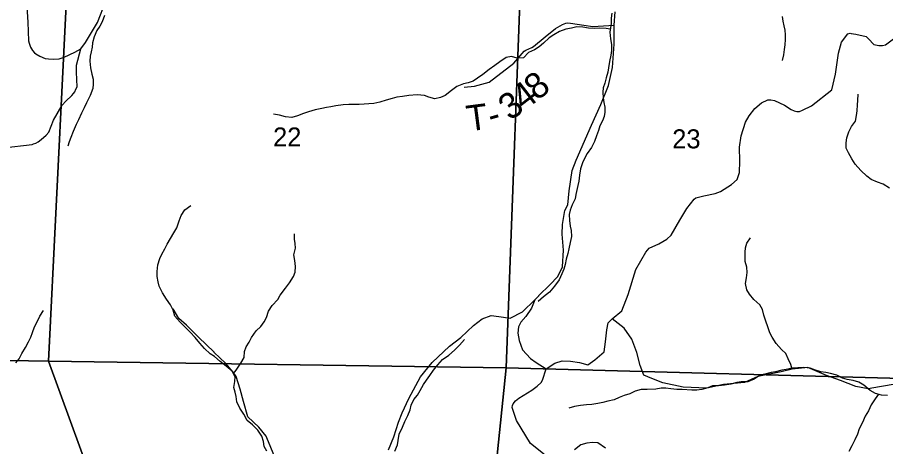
# Model space of a CAD drawing. Extents: x 1624196 to 2029251, y 146837 to 440034.
# Drawn here: x 1835982 to 1846056, y 291704 to 296690 of the extents above; entities that cross this region are included whole.
import ezdxf

# ---------------------------------------------------------------- set-up
doc = ezdxf.new("R2010")
doc.units = 0
for name, color, linetype in [('GM_X_County_Road', 7, 'Continuous'), ('GM_X_Minor_River', 7, 'Continuous'), ('GM_X_Section', 7, 'Continuous'), ('GM_X_Section_Text', 7, 'Continuous'), ('GM_X_State_Route', 7, 'Continuous'), ('GM_X_Township_Road', 7, 'Continuous'), ('GM_X_Township_Road_Text', 7, 'Continuous')]:
    doc.layers.add(name, color=color, linetype=linetype)

msp = doc.modelspace()

# ---------------------------------------------------------------- linework, layer by layer
at = {"layer": 'GM_X_County_Road'}
for points in [[(1836084, 296943), (1836104, 296634), (1836113, 296418), (1836120, 296388), (1836136, 296342), (1836156, 296306), (1836181, 296276), (1836198, 296265), (1836243, 296237), (1836306, 296212), (1836342, 296207), (1836405, 296204), (1836468, 296209), (1836524, 296228), (1836649, 296287), (1836719, 296324)], [(1836719, 296324), (1836774, 296399), (1836911, 296630), (1837010, 296877)], [(1845857, 296442), (1845921, 296376), (1845977, 296364), (1846019, 296364), (1846053, 296370), (1846208, 296487), (1846416, 296673), (1846566, 296790)], [(1841985, 293410), (1841947, 293313), (1841881, 293217), (1841822, 293150), (1841796, 293096), (1841788, 293022), (1841803, 292938), (1841843, 292830), (1841934, 292730), (1842002, 292682), (1842116, 292609), (1842218, 292673), (1842302, 292700), (1842400, 292696), (1842503, 292683), (1842599, 292653), (1842683, 292712), (1842790, 292806), (1842804, 292921), (1842823, 293061), (1842837, 293141), (1842885, 293190), (1842997, 293282), (1843068, 293473), (1843159, 293762), (1843273, 293962), (1843314, 294010), (1843426, 294058), (1843519, 294113), (1843569, 294159), (1843669, 294336), (1843748, 294469), (1843834, 294577), (1843853, 294593), (1843883, 294603), (1843948, 294618), (1844080, 294645), (1844139, 294666), (1844266, 294749), (1844335, 294808), (1844359, 294889), (1844365, 295021), (1844362, 295183), (1844381, 295312), (1844429, 295474), (1844472, 295547), (1844538, 295631), (1844616, 295696), (1844688, 295732), (1844725, 295733), (1844768, 295725), (1844884, 295671), (1844959, 295619), (1844996, 295605), (1845024, 295597), (1845057, 295596), (1845092, 295610), (1845195, 295664), (1845430, 295848), (1845473, 296031), (1845508, 296275), (1845544, 296402), (1845618, 296498), (1845643, 296507), (1845658, 296504), (1845710, 296495), (1845832, 296467), (1845857, 296442)], [(1835818, 295174), (1836154, 295214), (1836171, 295219), (1836196, 295229), (1836222, 295246), (1836260, 295273), (1836318, 295322), (1836346, 295355), (1836403, 295497), (1836501, 295670), (1836543, 295717), (1836616, 295783), (1836633, 295806), (1836648, 295826), (1836662, 295855), (1836676, 295883), (1836667, 296052), (1836667, 296134), (1836719, 296324)], [(1846577, 292464), (1846415, 292465), (1846189, 292434), (1845983, 292399), (1845853, 292374), (1845710, 292402), (1845532, 292473), (1845369, 292530), (1845153, 292623), (1844970, 292605), (1844844, 292572), (1844572, 292518), (1844420, 292450), (1844176, 292426), (1843980, 292385), (1843708, 292396), (1843471, 292447), (1843343, 292494), (1843250, 292536), (1843210, 292648), (1843169, 292798), (1843110, 292954), (1843022, 293082), (1842885, 293190)]]:
    msp.add_lwpolyline(points, dxfattribs=at)
at = {"layer": 'GM_X_Minor_River'}
for points in [[(1836994, 296710), (1836967, 296638), (1836939, 296586), (1836905, 296536), (1836875, 296464), (1836855, 296395), (1836849, 296345), (1836837, 296291), (1836827, 296239), (1836822, 296179), (1836832, 296105), (1836848, 296029), (1836862, 295973), (1836862, 295915), (1836858, 295863), (1836828, 295782), (1836785, 295698), (1836757, 295640), (1836727, 295578), (1836691, 295500), (1836663, 295446), (1836630, 295365), (1836604, 295295), (1836584, 295243), (1836566, 295193)], [(1842881, 296738), (1842873, 296682), (1842872, 296618), (1842862, 296566), (1842858, 296516), (1842864, 296442), (1842874, 296374), (1842874, 296306), (1842866, 296251), (1842853, 296175), (1842841, 296103), (1842833, 296053), (1842813, 295987), (1842797, 295925), (1842779, 295873), (1842773, 295821), (1842778, 295754), (1842786, 295700), (1842800, 295648), (1842800, 295590), (1842792, 295538), (1842770, 295488), (1842742, 295428), (1842724, 295374), (1842701, 295312), (1842679, 295249), (1842643, 295179), (1842595, 295109), (1842565, 295059), (1842539, 295001), (1842514, 294929), (1842504, 294856), (1842498, 294786), (1842484, 294736), (1842460, 294632), (1842452, 294582), (1842421, 294512), (1842395, 294452), (1842385, 294402), (1842389, 294329), (1842397, 294263), (1842407, 294213), (1842411, 294145), (1842397, 294075), (1842382, 294003), (1842368, 293949), (1842350, 293883), (1842336, 293821), (1842324, 293766), (1842298, 293712), (1842267, 293640), (1842215, 293568), (1842155, 293500), (1842085, 293443), (1842025, 293389)], [(1844856, 296699), (1844864, 296647), (1844873, 296593), (1844885, 296539), (1844889, 296487), (1844891, 296432), (1844885, 296370), (1844877, 296318), (1844871, 296256), (1844856, 296190)], [(1842861, 296552), (1842814, 296562), (1842740, 296564), (1842676, 296559), (1842608, 296563), (1842544, 296575), (1842472, 296579), (1842410, 296565), (1842346, 296551), (1842274, 296526), (1842206, 296488), (1842152, 296450), (1842088, 296390), (1842035, 296348), (1841981, 296313), (1841911, 296283), (1841853, 296221), (1841781, 296217), (1841717, 296235), (1841655, 296222), (1841579, 296172), (1841523, 296132), (1841455, 296084), (1841382, 296026), (1841322, 295985), (1841270, 295949), (1841212, 295931), (1841158, 295919), (1841080, 295885), (1841018, 295840), (1840944, 295782), (1840892, 295760), (1840825, 295744), (1840755, 295764), (1840705, 295782), (1840619, 295789), (1840525, 295783), (1840451, 295771), (1840385, 295763), (1840329, 295749), (1840263, 295728), (1840189, 295706), (1840117, 295690), (1840059, 295684), (1840007, 295680), (1839947, 295678), (1839891, 295676), (1839829, 295677), (1839763, 295675), (1839677, 295663), (1839621, 295651), (1839567, 295641), (1839513, 295633), (1839438, 295616), (1839360, 295594), (1839302, 295572), (1839234, 295546), (1839166, 295528), (1839092, 295533), (1839022, 295553), (1838954, 295565)], [(1846102, 294705), (1846028, 294753), (1845960, 294777), (1845890, 294806), (1845838, 294844), (1845768, 294912), (1845702, 294984), (1845662, 295046), (1845626, 295116), (1845599, 295170), (1845597, 295232), (1845605, 295292), (1845629, 295361), (1845661, 295421), (1845705, 295485), (1845719, 295549), (1845724, 295605), (1845730, 295673), (1845734, 295725), (1845736, 295796)], [(1837758, 294120), (1837798, 294188), (1837831, 294247), (1837861, 294325), (1837883, 294387), (1837927, 294453), (1837995, 294505)], [(1838488, 292554), (1838521, 292594), (1838575, 292672), (1838612, 292738), (1838616, 292810), (1838636, 292864), (1838670, 292919), (1838700, 292973), (1838752, 293049), (1838807, 293101), (1838845, 293153), (1838871, 293204), (1838895, 293276), (1838939, 293344), (1839005, 293414), (1839033, 293464), (1839094, 293545), (1839138, 293607), (1839186, 293679), (1839206, 293731), (1839208, 293797), (1839200, 293867), (1839191, 293933), (1839209, 294010), (1839207, 294062), (1839197, 294112), (1839197, 294176)], [(1838875, 291651), (1838847, 291705), (1838836, 291765), (1838818, 291827), (1838772, 291895), (1838712, 291959), (1838650, 292007), (1838610, 292083), (1838564, 292153), (1838530, 292223), (1838519, 292287), (1838509, 292337), (1838495, 292391), (1838507, 292460), (1838511, 292514), (1838473, 292580), (1838403, 292638), (1838337, 292692), (1838271, 292753), (1838218, 292783), (1838154, 292845), (1838098, 292905), (1838046, 292971), (1837986, 293033), (1837932, 293087), (1837872, 293151), (1837810, 293221), (1837788, 293289), (1837759, 293353), (1837713, 293419), (1837665, 293491), (1837629, 293567), (1837615, 293617), (1837603, 293681), (1837605, 293737), (1837612, 293817), (1837636, 293888), (1837658, 293940), (1837694, 294000), (1837722, 294056), (1837758, 294120)], [(1844968, 292614), (1844955, 292657), (1844925, 292725), (1844899, 292787), (1844849, 292831), (1844785, 292901), (1844741, 292977), (1844713, 293027), (1844644, 293231), (1844626, 293299), (1844598, 293353), (1844526, 293415), (1844476, 293475), (1844444, 293527), (1844430, 293599), (1844443, 293665), (1844451, 293727), (1844445, 293790), (1844427, 293856), (1844425, 293910), (1844425, 293962), (1844429, 294012), (1844446, 294066), (1844490, 294128)], [(1835964, 292676), (1836004, 292726), (1836036, 292786), (1836077, 292854), (1836111, 292923), (1836137, 292977), (1836159, 293029), (1836181, 293095), (1836207, 293147), (1836244, 293219), (1836284, 293286)], [(1840360, 291651), (1840392, 291727), (1840400, 291777), (1840413, 291849), (1840451, 291931), (1840479, 291998), (1840513, 292066), (1840539, 292132), (1840553, 292186), (1840582, 292252), (1840626, 292302), (1840656, 292358), (1840696, 292427), (1840728, 292477), (1840768, 292531), (1840810, 292591), (1840859, 292653), (1840915, 292716), (1840987, 292766), (1841055, 292824), (1841113, 292884), (1841169, 292947)], [(1846076, 292299), (1846008, 292301), (1845940, 292323), (1845876, 292355), (1845803, 292419), (1845747, 292453), (1845681, 292474), (1845609, 292484), (1845555, 292500), (1845489, 292536), (1845417, 292552), (1845361, 292566), (1845305, 292574), (1845241, 292594), (1845179, 292614), (1845107, 292623), (1845037, 292621), (1844971, 292615), (1844902, 292601), (1844850, 292593), (1844780, 292575), (1844728, 292564), (1844656, 292548), (1844602, 292534), (1844530, 292490), (1844458, 292456), (1844380, 292457), (1844328, 292451), (1844260, 292431), (1844186, 292417), (1844118, 292411), (1844046, 292411), (1843992, 292388), (1843925, 292370), (1843865, 292362), (1843809, 292360), (1843697, 292368), (1843635, 292370), (1843563, 292377), (1843505, 292383), (1843453, 292385), (1843389, 292373), (1843289, 292369), (1843219, 292369), (1843151, 292350), (1843087, 292316), (1843021, 292298), (1842965, 292276), (1842907, 292248), (1842833, 292231), (1842775, 292217), (1842716, 292205), (1842646, 292195), (1842584, 292189), (1842514, 292183), (1842448, 292170), (1842382, 292152)], [(1845972, 292313), (1845936, 292259), (1845890, 292191), (1845856, 292122), (1845818, 292058), (1845786, 291984), (1845749, 291910), (1845731, 291848), (1845699, 291782), (1845665, 291715), (1845629, 291649)]]:
    msp.add_lwpolyline(points, dxfattribs=at)
at = {"layer": 'GM_X_Section'}
for points in [[(1836609, 298091), (1836343, 292696), (1831953, 292772), (1832112, 298275)], [(1841860, 298106), (1841653, 292619), (1836343, 292696), (1836609, 298091)], [(1846824, 298136), (1846825, 292482), (1841653, 292619), (1841860, 298106)], [(1831953, 292772), (1836343, 292696), (1837243, 290222), (1837165, 287560), (1831855, 287734)], [(1836343, 292696), (1841653, 292619), (1841122, 287477), (1837165, 287560), (1837243, 290222)], [(1841653, 292619), (1846825, 292482), (1846426, 287370), (1841122, 287477)]]:
    msp.add_lwpolyline(points, close=True, dxfattribs=at)
at = {"layer": 'GM_X_State_Route'}
for points in [[(1842032, 293457), (1842033, 293458), (1842160, 293585), (1842251, 293681), (1842308, 293794), (1842318, 293986), (1842305, 294171), (1842306, 294285), (1842333, 294447), (1842370, 294513), (1842385, 294677), (1842421, 294913), (1842466, 295033), (1842645, 295436), (1842753, 295677), (1842841, 295897), (1842888, 296109), (1842907, 296379), (1842906, 296599), (1842918, 296755)], [(1840289, 291668), (1840352, 291820), (1840405, 291990), (1840448, 292097), (1840526, 292263), (1840661, 292516), (1840795, 292681), (1840994, 292870), (1841127, 292973), (1841274, 293112), (1841374, 293187), (1841478, 293228), (1841570, 293214), (1841698, 293196), (1841844, 293269), (1841985, 293410), (1842032, 293457)]]:
    msp.add_lwpolyline(points, dxfattribs=at)
at = {"layer": 'GM_X_Township_Road'}
for points in [[(1841166, 295879), (1841286, 295890), (1841458, 295937), (1841742, 296157), (1841863, 296296), (1841883, 296309), (1841953, 296339), (1841971, 296350), (1842105, 296465), (1842225, 296560), (1842307, 296605), (1842346, 296623), (1842368, 296625), (1842401, 296622), (1842555, 296600), (1842657, 296582), (1842906, 296599)], [(1838266, 292800), (1838083, 292976), (1837946, 293116), (1837856, 293193), (1837789, 293305)], [(1839524, 290915), (1839366, 291018), (1839217, 291221), (1839146, 291335), (1839074, 291411), (1839005, 291463), (1838969, 291581), (1838878, 291807), (1838867, 291826), (1838783, 291929), (1838658, 292051), (1838607, 292227), (1838567, 292371), (1838520, 292521), (1838487, 292568), (1838397, 292675), (1838267, 292799), (1838266, 292800)], [(1842183, 291543), (1841936, 291740), (1841773, 292008), (1841722, 292160), (1841726, 292184), (1841736, 292200), (1841763, 292235), (1841800, 292268), (1841953, 292361), (1842014, 292407), (1842058, 292448), (1842073, 292478), (1842116, 292609)], [(1842804, 291688), (1842717, 291748), (1842654, 291752), (1842589, 291744), (1842521, 291725), (1842445, 291668)]]:
    msp.add_lwpolyline(points, dxfattribs=at)

# ---------------------------------------------------------------- texts
at = {"layer": 'GM_X_Section_Text'}
for s, p in [('22', (1838949, 295190)), ('23', (1843580, 295168))]:
    msp.add_text(s, height=221, rotation=0, dxfattribs=at).set_placement(p)
at = {"layer": 'GM_X_Township_Road_Text'}
for s, rotation, p in [('8', 38.5462, (1842012, 295714)), ('4', 37.6208, (1841862, 295598)), ('3', 34.7922, (1841697, 295483)), ('T', 7.4089, (1841212, 295364)), ('-', 15.9723, (1841482, 295403))]:
    msp.add_text(s, height=300, rotation=rotation, dxfattribs=at).set_placement(p)

doc.saveas('drawing.dxf')
